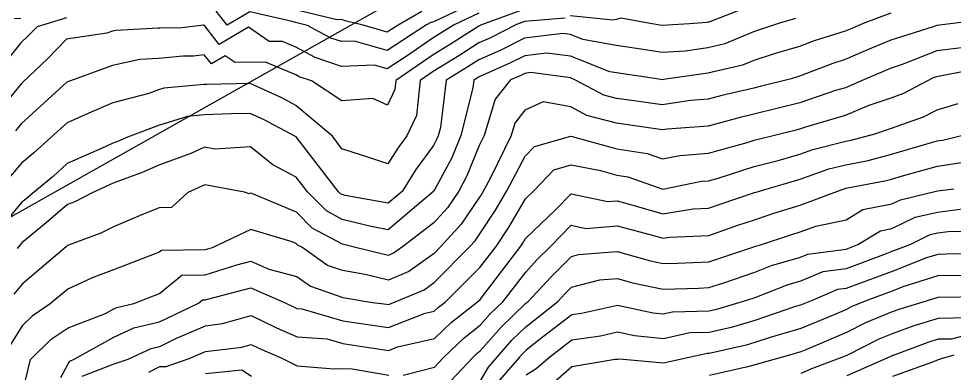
# Model space of a CAD drawing. Extents: x 42655 to 43811, y -141820 to -141156.
# Drawn here: x 43032.8 to 43136.6, y -141680.3 to -141641 of the extents above; entities that cross this region are included whole.
import ezdxf

# ---------------------------------------------------------------- set-up
doc = ezdxf.new("R2010")
doc.units = 0
for name, color, linetype in [('D-STR-HTXT', 7, 'Continuous'), ('ZE_HICN', 7, 'Continuous'), ('ZE_LWCN', 7, 'Continuous')]:
    doc.layers.add(name, color=color, linetype=linetype)

msp = doc.modelspace()

# ---------------------------------------------------------------- linework, layer by layer
at = {"layer": 'D-STR-HTXT'}
msp.add_line((43172.05, -141584), (42839.99, -141771.38), dxfattribs=at)
at = {"layer": 'ZE_HICN'}
for points in [[(43083.91, -141639.02), (43079.24, -141641.23), (43078.83, -141641.41), (43078.6, -141641.46), (43078.13, -141641.73), (43073.76, -141644.56), (43070.12, -141643.53), (43068.66, -141643.59), (43067.49, -141643.2), (43064.88, -141641.8), (43063.56, -141641.47), (43063.18, -141641.34), (43058.47, -141640.28), (43055.96, -141641.76), (43054.74, -141640.2)], [(43129.71, -141640.41), (43126.83, -141641.51), (43125.18, -141642.19), (43124.63, -141642.43), (43121.17, -141643.5), (43119.55, -141644.12), (43116.76, -141644.94), (43114.47, -141645.68), (43113.22, -141646.22), (43109.39, -141647.08), (43104.69, -141647.77), (43104.3, -141647.83), (43103.91, -141647.78), (43099.21, -141647.07), (43098.49, -141646.94), (43094.11, -141645.21), (43091.48, -141644.86), (43089.02, -141645.16), (43087.46, -141645.96), (43083.95, -141647.51), (43083.75, -141647.64), (43083.37, -141647.87), (43083.26, -141648.71), (43081.92, -141654.04), (43080.93, -141656.5), (43078.92, -141660.22), (43073.85, -141664.5), (43071.98, -141664.15), (43068.76, -141663.35), (43066.99, -141662.41), (43064.89, -141660.28), (43063.64, -141658.67), (43061.04, -141657.28), (43058.54, -141655.29), (43054.59, -141655.55), (43053.45, -141655.34), (43051.94, -141656.02), (43048.37, -141657.33), (43046.52, -141658.12), (43043.29, -141659.32), (43040.95, -141660.4), (43039.03, -141661.39), (43038.22, -141661.69), (43035.86, -141663.72), (43033.15, -141665.97), (43032.62, -141666.6)], [(43038.12, -141640.93), (43034.84, -141641.94), (43033.87, -141642.95), (43033.05, -141643.73), (43029.5, -141648.13)], [(43039.87, -141680.78), (43043.39, -141679.39), (43044.97, -141678.87), (43047.51, -141677.69), (43048.47, -141677.47), (43050.34, -141676.56), (43053.55, -141675.17), (43055.43, -141674.94), (43058.63, -141674.03), (43061.44, -141675.39), (43063.73, -141676.39), (43067.07, -141676.64), (43068.82, -141677.16), (43070, -141677.33), (43073.91, -141677.92), (43074.9, -141677.53), (43078.99, -141676.6), (43080.87, -141674.82), (43083.77, -141672.52), (43084.06, -141672.24), (43088.6, -141666.34), (43088.83, -141665.99), (43089.12, -141665.49), (43092.44, -141662.28), (43094.18, -141660.5), (43098.25, -141661.37), (43099.28, -141661.29), (43100.52, -141661.62), (43104.37, -141662.73), (43107.73, -141662.18), (43109.46, -141662.11), (43110.76, -141661.65), (43114.54, -141660.38), (43114.75, -141660.31), (43115.61, -141660.05), (43119.62, -141658.88), (43122.83, -141657.74), (43124.7, -141657.27), (43127.17, -141656.82), (43129.78, -141656.09), (43133.97, -141654.89), (43134.86, -141654.63), (43135.48, -141654.54), (43138.58, -141653.78)], [(43140.01, -141667.19), (43135.84, -141667.23), (43134.92, -141667.24), (43133.68, -141667.63), (43129.84, -141669.13), (43126.32, -141670.44), (43124.76, -141671.02), (43123.78, -141671.14), (43120.95, -141672.35), (43119.68, -141672.87), (43119.12, -141673.04), (43114.6, -141674.58), (43111.97, -141675.36), (43109.52, -141675.91), (43107.37, -141675.97), (43104.44, -141676.64), (43101.24, -141676.31), (43099.34, -141675.9), (43097.45, -141676.32), (43094.26, -141676.78), (43091.82, -141678.65), (43090.28, -141679.98), (43089.19, -141680.68)], [(43136.69, -141678.44), (43135.31, -141678.85), (43134.98, -141678.98), (43134.33, -141679.23), (43129.9, -141680.81)]]:
    msp.add_lwpolyline(points, dxfattribs=at)
at = {"layer": 'ZE_LWCN'}
for points in [[(43083.91, -141640.42), (43081.17, -141641.72), (43079.63, -141642.69), (43078.84, -141643.18), (43076.07, -141645.11), (43073.76, -141646.6), (43072.33, -141646.19), (43068.68, -141646.35), (43065.74, -141645.34), (43063.58, -141644.19), (43062.12, -141643.57), (43060.64, -141643.59), (43058.35, -141641.99), (43055.09, -141643.92), (43053.43, -141641.8), (43053.39, -141641.76), (43053.32, -141641.76), (43050.93, -141642.07), (43048.48, -141642.09), (43048.3, -141642.11), (43043.59, -141642.35), (43043.22, -141642.43), (43042.59, -141642.66), (43038.13, -141643.31), (43036.01, -141645.52), (43033.26, -141648.11), (43033.07, -141648.29), (43030.59, -141651.27)], [(43089, -141639.98), (43084.23, -141641.71), (43084.01, -141641.82), (43083.92, -141641.86), (43080.66, -141643.93), (43078.85, -141645.05), (43074.72, -141647.91), (43074.61, -141648.92), (43073.78, -141650.65), (43072.15, -141649.9), (43068.69, -141650.17), (43065.34, -141647.96), (43063.98, -141647.49), (43063.59, -141647.28), (43060.24, -141645.87), (43056.84, -141645.92), (43055.75, -141645.16), (43054.21, -141646.07), (43053.4, -141645.05), (43052.24, -141645.2), (43051.08, -141645.21), (43048.32, -141645.46), (43046.27, -141645.56), (43043.23, -141646.23), (43038.15, -141648.08), (43033.09, -141652.72), (43032.45, -141653.49)], [(43077.58, -141640.23), (43074.95, -141641.75), (43073.75, -141642.53), (43071.06, -141641.77), (43069.07, -141641.27), (43068.65, -141641.14), (43068.15, -141641.17), (43063.56, -141640.04)], [(43114.44, -141639.51), (43109.5, -141641.42), (43109.36, -141641.44), (43109.25, -141641.46), (43107.32, -141641.6), (43104.27, -141641.79), (43103.18, -141641.62), (43099.72, -141640.98), (43099.18, -141641.12), (43098.83, -141641.22), (43094.09, -141640.74)], [(43119.11, -141641.03), (43117.34, -141641.55), (43114.45, -141642.49), (43111.25, -141643.85), (43109.37, -141644.28), (43106.86, -141644.65), (43104.29, -141644.81), (43101.45, -141644.36), (43099.19, -141644.02), (43095.5, -141643.35), (43094.1, -141642.8), (43093.26, -141642.68), (43089.01, -141643.19), (43086.31, -141644.58), (43083.94, -141645.63), (43082.72, -141646.4), (43080.3, -141647.89), (43079.65, -141653.13), (43079.41, -141654.05), (43079.24, -141654.48), (43078.89, -141655.13), (43076.92, -141657.82), (43075.41, -141660.24), (43073.84, -141661.56), (43069.09, -141660.68), (43068.74, -141660.6), (43068.55, -141660.5), (43068.33, -141660.27), (43063.62, -141654.17), (43063.6, -141654.16), (43063.56, -141654.13), (43060.08, -141652.27), (43058.52, -141651.57), (43056.41, -141651.6), (43053.44, -141651.74), (43051.56, -141651.91), (43048.35, -141652.93), (43044.89, -141654.22), (43043.69, -141654.73), (43043.27, -141654.89), (43042.4, -141655.29), (43038.2, -141657.15), (43036.66, -141658.54), (43034.36, -141660.43), (43033.64, -141661.05), (43033.13, -141661.47), (43028.82, -141666.62)], [(43093.52, -141640.97), (43089.01, -141641.36), (43088.11, -141641.69), (43085.16, -141643.2), (43083.93, -141643.74), (43081.69, -141645.16), (43078.85, -141646.91), (43077.42, -141647.9), (43077, -141651.79), (43075.91, -141654.07), (43074.92, -141655.42), (43073.81, -141657.19), (43071.83, -141656.49), (43068.72, -141655.51), (43067.65, -141654.11), (43063.61, -141650.68), (43062.05, -141649.85), (43058.51, -141648.25), (43053.69, -141648.34), (43053.42, -141648.35), (43048.93, -141648.76), (43048.33, -141648.95), (43047.25, -141649.35), (43043.25, -141650.4), (43040.92, -141651.4), (43038.18, -141652.62), (43036.37, -141654.26), (43034.5, -141655.95), (43033.11, -141657.09), (43030.26, -141660.45)], [(43137.47, -141641.46), (43134.8, -141641.78), (43134.42, -141641.93), (43129.72, -141643.42), (43127.12, -141644.5), (43124.64, -141645.59), (43123.27, -141646.02), (43119.56, -141647.44), (43118.64, -141647.71), (43115.2, -141648.59), (43114.48, -141648.77), (43110.93, -141649.59), (43109.4, -141650), (43107.43, -141650.15), (43104.31, -141650.61), (43101.2, -141650.18), (43099.22, -141649.9), (43097.8, -141649.53), (43094.61, -141647.82), (43094.12, -141647.63), (43089.69, -141647.04), (43089.03, -141647.12), (43088.61, -141647.34), (43087.44, -141647.85), (43085.73, -141650), (43084.52, -141654.03), (43083.98, -141655.13), (43082.61, -141658.52), (43081.7, -141660.21), (43080.45, -141662.06), (43078.93, -141663.72), (43075.46, -141666.4), (43074.45, -141667.12), (43073.86, -141667.36), (43070.07, -141666.42), (43068.77, -141666.1), (43065.42, -141664.33), (43063.66, -141662.54), (43058.7, -141660.48), (43058.56, -141660.44), (43058.4, -141660.51), (43057.9, -141660.32), (43053.47, -141659.51), (43051.59, -141660.35), (43049.78, -141662.03), (43048.4, -141662.05), (43046.29, -141662.93), (43043.32, -141664.16), (43041.93, -141664.87), (43038.24, -141666.25), (43038.08, -141666.39), (43037.86, -141666.57), (43033.17, -141670.55), (43032.26, -141671.66)], [(43033.03, -141641.03), (43032.31, -141641.07)], [(43137.57, -141644.29), (43134.82, -141644.62), (43130.98, -141646.14), (43129.74, -141646.53), (43129.05, -141646.82), (43127.12, -141647.67), (43124.66, -141648.72), (43123.54, -141649.04), (43119.58, -141650.38), (43117.2, -141650.99), (43114.5, -141651.66), (43112.95, -141652.02), (43109.41, -141652.97), (43104.85, -141653.31), (43104.33, -141653.38), (43103.81, -141653.31), (43099.23, -141652.66), (43095.94, -141651.8), (43094.14, -141650.84), (43091.06, -141650.28), (43089.05, -141651.22), (43087.92, -141652.64), (43087.51, -141654.02), (43085.25, -141658.67), (43084.44, -141660.19), (43084.26, -141660.51), (43084.01, -141660.89), (43081.98, -141663.89), (43079.72, -141666.38), (43078.95, -141667.16), (43076.15, -141669.15), (43073.88, -141670.1), (43071.3, -141669.46), (43068.78, -141669.05), (43067.11, -141668.46), (43064.25, -141666.45), (43063.85, -141666.24), (43063.68, -141666.07), (43063.19, -141665.86), (43058.58, -141664.49), (43054.29, -141666.5), (43053.51, -141666.75), (43048.65, -141666.8), (43048.42, -141666.98), (43047.86, -141667.2), (43043.34, -141668.96), (43040.98, -141669.85), (43038.26, -141671.12), (43036.29, -141672.74), (43034.29, -141674.09), (43033.19, -141675.17), (43030.87, -141678.93)], [(43033.23, -141682.58), (43034.11, -141678.92), (43036.42, -141676.65), (43038.28, -141675.4), (43042.46, -141673.81), (43043.36, -141673.31), (43043.72, -141673.14), (43045.61, -141672.7), (43048.44, -141671.58), (43050.94, -141669.55), (43053.52, -141669.53), (43057.02, -141668.4), (43058.6, -141667.99), (43060.59, -141668.87), (43063.7, -141669.7), (43065.22, -141670.77), (43068.8, -141672.03), (43072.13, -141672.58), (43073.7, -141672.79), (43073.89, -141672.82), (43074.55, -141672.56), (43077.84, -141671.18), (43078.96, -141670.38), (43082.94, -141666.36), (43083.51, -141665.73), (43084.03, -141664.97), (43085.79, -141662.33), (43087.03, -141660.18), (43089.08, -141656.32), (43090.1, -141655.25), (43094.15, -141654.11), (43094.28, -141654.14), (43099.25, -141655.51), (43102.63, -141656.02), (43104.34, -141656.63), (43106.25, -141656.24), (43109.43, -141656), (43113.76, -141654.8), (43114.51, -141654.56), (43117.23, -141653.88), (43119.19, -141653.39), (43119.59, -141653.28), (43120.25, -141653.06), (43124.67, -141651.77), (43127.29, -141650.65), (43129.75, -141649.82), (43131.14, -141649.33), (43134.39, -141647.63), (43134.83, -141647.46), (43134.98, -141647.44), (43139.91, -141646.47)], [(43037.47, -141680.93), (43038.3, -141679.42), (43038.47, -141679.1), (43038.98, -141678.89), (43043.38, -141676.45), (43045.61, -141675.42), (43048.46, -141674.75), (43052.79, -141672.67), (43053.24, -141672.31), (43053.53, -141672.3), (43053.93, -141672.17), (43058.61, -141670.95), (43062.39, -141672.62), (43063.33, -141673.08), (43063.71, -141673.24), (43064.27, -141673.29), (43068.81, -141674.64), (43071.85, -141675.06), (43073.9, -141675.37), (43077.96, -141673.78), (43078.98, -141673.55), (43079.45, -141673.11), (43080.17, -141672.54), (43084.05, -141668.7), (43085.85, -141666.35), (43087.31, -141664.16), (43089.1, -141661.06), (43090.02, -141660.17), (43092.25, -141657.83), (43094.17, -141657.29), (43097.44, -141657.93), (43099.26, -141658.43), (43100.5, -141658.62), (43104.36, -141660), (43108.65, -141659.12), (43109.44, -141659.06), (43110.52, -141658.77), (43114.52, -141657.46), (43117.2, -141656.79), (43119.6, -141656.1), (43121.03, -141655.59), (43124.69, -141654.67), (43125.28, -141654.56), (43127.94, -141653.83), (43129.77, -141653.21), (43133.33, -141651.96), (43134.85, -141651.16), (43137.18, -141650.45)], [(43075.52, -141680.65), (43079.01, -141679.77), (43080.01, -141678.7), (43082.3, -141676.53), (43084.08, -141675.12), (43085.18, -141673.86), (43086.59, -141672.51), (43089.14, -141669.2), (43090.39, -141667.85), (43091.93, -141666.32), (43094.2, -141664), (43095.82, -141664.35), (43099.29, -141664.08), (43103.49, -141665.19), (43104.38, -141665.45), (43105.16, -141665.32), (43109.47, -141665.15), (43112.72, -141664), (43114.55, -141663.39), (43116.72, -141662.67), (43119.63, -141661.78), (43124.31, -141660.01), (43124.62, -141659.9), (43124.71, -141659.87), (43129.05, -141659.08), (43129.79, -141658.87), (43130.99, -141658.52), (43134.88, -141657.44), (43137.54, -141657.01)], [(43079.02, -141683.19), (43083.25, -141678.69), (43083.72, -141678.24), (43084.09, -141677.95), (43086.4, -141675.32), (43089.15, -141672.68), (43089.38, -141672.5), (43091.95, -141669.72), (43094.22, -141667.47), (43095.01, -141667.27), (43099.3, -141666.92), (43102.99, -141667.97), (43104.4, -141668.26), (43106.01, -141668.21), (43109.48, -141668.07), (43114.37, -141666.45), (43114.56, -141666.38), (43114.67, -141666.34), (43115.12, -141666.21), (43118.69, -141665.03), (43119.64, -141664.74), (43121.37, -141664.09), (43124.73, -141663.39), (43126.59, -141662.26), (43129.81, -141661.63), (43130.78, -141661.16), (43134.89, -141660.19), (43136.7, -141659.95)], [(43084.1, -141681.3), (43084.99, -141679.76), (43085.95, -141678.67), (43087.61, -141676.78), (43089.16, -141675.29), (43092.69, -141672.48), (43093.51, -141671.59), (43094.23, -141670.87), (43097.36, -141670.08), (43099.32, -141669.92), (43101, -141670.4), (43104.41, -141671.11), (43108.32, -141670.98), (43109.5, -141670.94), (43111.15, -141670.39), (43114.58, -141669.22), (43116.46, -141668.49), (43119.66, -141667.55), (43120.49, -141667.2), (43124.74, -141666.65), (43126.04, -141666.16), (43128.56, -141664.63), (43129.82, -141664.38), (43132.41, -141663.12), (43134.9, -141662.53), (43138.21, -141662.09)], [(43140, -141664.68), (43136.06, -141664.72), (43134.91, -141664.88), (43134.05, -141665.08), (43131.89, -141666.13), (43129.83, -141666.93), (43128.9, -141667.28), (43124.75, -141668.83), (43122.14, -141669.17), (43119.67, -141670.22), (43118.25, -141670.64), (43114.59, -141672.06), (43113.66, -141672.38), (43110.32, -141673.37), (43109.51, -141673.55), (43105.45, -141673.67), (43104.42, -141673.9), (43103.3, -141673.79), (43099.33, -141672.92), (43095.35, -141673.81), (43094.25, -141673.96), (43090.97, -141676.47), (43089.18, -141677.9), (43088.83, -141678.24), (43088.45, -141678.66), (43086.21, -141681.23)], [(43137.81, -141669.59), (43134.93, -141669.63), (43131.04, -141670.86), (43129.85, -141671.32), (43127.16, -141672.32), (43125.37, -141673.05), (43124.77, -141673.36), (43123.48, -141673.91), (43119.7, -141675.47), (43116.31, -141676.48), (43114.61, -141677.05), (43113.63, -141677.35), (43109.53, -141678.26), (43109.28, -141678.26), (43107.96, -141678.57), (43104.45, -141679.34), (43099.57, -141678.87), (43099.36, -141678.92), (43099.08, -141678.94), (43094.27, -141679.73), (43091.84, -141681.85)], [(43139.78, -141671.95), (43134.94, -141672.02), (43134.1, -141672.29), (43130.71, -141673.33), (43129.86, -141673.64), (43126.88, -141674.86), (43124.79, -141675.92), (43120.26, -141677.85), (43119.71, -141678.07), (43118.19, -141678.52), (43115.27, -141679.32), (43114.63, -141679.51), (43113.62, -141679.76), (43109.54, -141680.72)], [(43138.36, -141674.3), (43134.95, -141674.35), (43132.25, -141675.18), (43129.87, -141676.07), (43128.39, -141676.68), (43124.8, -141678.49), (43120.9, -141679.95), (43119.72, -141680.49)], [(43140.05, -141675.71), (43136.44, -141676.66), (43134.97, -141676.68), (43133.8, -141677.03), (43129.95, -141678.47), (43129.89, -141678.49), (43129.86, -141678.5), (43124.81, -141680.75)], [(43047.25, -141680.35), (43048.48, -141679.71), (43049.19, -141679.71), (43051.76, -141678.83), (43053.56, -141678.05), (43057.61, -141677.55), (43058.64, -141677.25), (43059.56, -141677.69), (43062.04, -141678.79), (43063.74, -141679.62), (43067.83, -141679.97), (43068.83, -141679.92), (43069.85, -141679.98), (43073.92, -141680.67)], [(43053.57, -141680.47), (43057.61, -141680.07), (43058.66, -141680.77)]]:
    msp.add_lwpolyline(points, dxfattribs=at)

doc.saveas('drawing.dxf')
